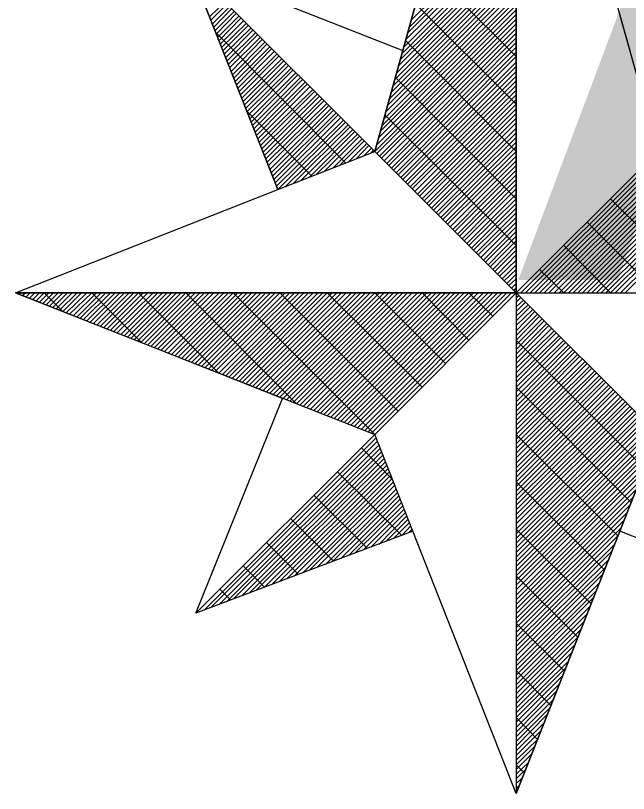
# Model space of a CAD drawing. Extents: x -729889 to -691139, y -995431 to -974354.
# Drawn here: x -725507.085 to -725505.488, y -978388.595 to -978386.567 of the extents above; entities that cross this region are included whole.
import ezdxf

# ---------------------------------------------------------------- set-up
doc = ezdxf.new("R2010")
doc.units = 0
doc.layers.add('Atributy', color=7, linetype='Continuous')
doc.layers.add('Světelný bod se zemním svítidlem', color=7, linetype='Continuous')

# ---------------------------------------------------------------- blocks, each defined once
blk = doc.blocks.new('Světlo')
at = {"layer": 'Světelný bod se zemním svítidlem'}
for p, q in [((-0.3687, 0.3687), (0, 1.6939)), ((0, 1.6939), (-0.3687, 0.3687)), ((-0.2957, 0.6313), (0, 1.6939)), ((0, 1.6939), (0.3687, 0.3687)), ((0, 0), (0, 1.6939)), ((0, 1.6939), (0.2957, 0.6313)), ((0, 1.6939), (0, -1.3043)), ((-0.2748, 0.7096), (0, 0.9843)), ((-0.2835, 0.6765), (0, 0.96)), ((-0.2783, 0.6922), (0, 0.9722)), ((-0.2922, 0.6417), (0, 0.9339)), ((-0.2887, 0.6591), (0, 0.9461)), ((-0.2974, 0.6243), (0, 0.9217)), ((-0.3078, 0.5913), (0, 0.8974)), ((-0.3026, 0.607), (0, 0.9096)), ((-0.3165, 0.5565), (0, 0.873)), ((-0.3113, 0.5739), (0, 0.8852)), ((-0.3217, 0.5391), (0, 0.8609)), ((-0.3687, 0.3687), (-0.8504, 0.8504)), ((-0.8504, 0.8504), (-0.6209, 0.2696)), ((-0.6209, 0.2696), (-0.8504, 0.8504)), ((-0.8504, 0.8504), (-0.2957, 0.6313)), ((-0.3687, 0.3687), (-0.8504, 0.8504)), ((-0.3304, 0.5061), (0, 0.8365)), ((-0.327, 0.5217), (0, 0.8487)), ((0, 0.6157), (-0.2348, 0.8504)), ((-0.3409, 0.4713), (0, 0.8122)), ((-0.3357, 0.4887), (0, 0.8243)), ((-0.3443, 0.4539), (0, 0.8)), ((-0.3548, 0.4209), (0, 0.7739)), ((-0.3496, 0.4365), (0, 0.7878)), ((-0.7983, 0.72), (-0.7583, 0.7583)), ((-0.7948, 0.7113), (-0.753, 0.753)), ((-0.36, 0.4035), (0, 0.7617)), ((0, 0.4922), (-0.2626, 0.753)), ((-0.7913, 0.7009), (-0.7461, 0.7461)), ((-0.7878, 0.6922), (-0.7409, 0.7409)), ((-0.7843, 0.6835), (-0.7339, 0.7339)), ((-0.3687, 0.3687), (0, 0.7374)), ((-0.3635, 0.3861), (0, 0.7496)), ((-0.7809, 0.6748), (-0.7287, 0.7287)), ((-0.7774, 0.6661), (-0.7217, 0.7217)), ((-0.7739, 0.6574), (-0.7165, 0.7165)), ((-0.7704, 0.6487), (-0.7096, 0.7096)), ((-0.3635, 0.3635), (0, 0.7252)), ((-0.3565, 0.3565), (0, 0.713)), ((-0.767, 0.64), (-0.7026, 0.7026)), ((-0.7635, 0.6313), (-0.6974, 0.6974)), ((-0.76, 0.6226), (-0.6904, 0.6904)), ((-0.3513, 0.3513), (0, 0.7009)), ((-0.4452, 0.3391), (-0.7809, 0.6765)), ((-0.7565, 0.6139), (-0.6852, 0.6852)), ((-0.753, 0.6052), (-0.6783, 0.6783)), ((-0.7496, 0.5965), (-0.673, 0.673)), ((-0.3443, 0.3443), (0, 0.6887)), ((-0.3374, 0.3374), (0, 0.6765)), ((-0.7461, 0.5878), (-0.6661, 0.6661)), ((-0.7426, 0.5774), (-0.6609, 0.6609)), ((-0.7391, 0.5687), (-0.6539, 0.6539)), ((-0.7357, 0.56), (-0.6487, 0.6487)), ((-0.3322, 0.3322), (0, 0.6643)), ((-0.3252, 0.3252), (0, 0.6522)), ((0, 0.3687), (-0.2887, 0.6574)), ((-0.7322, 0.5513), (-0.6417, 0.6417)), ((-0.7287, 0.5426), (-0.6365, 0.6365)), ((-0.7252, 0.5339), (-0.6296, 0.6296)), ((-0.2957, 0.6313), (-0.3687, 0.3687)), ((-0.32, 0.32), (0, 0.64)), ((-0.7217, 0.5252), (-0.6226, 0.6226)), ((-0.7183, 0.5165), (-0.6174, 0.6174)), ((-0.7148, 0.5078), (-0.6104, 0.6104)), ((-0.313, 0.313), (0, 0.6278)), ((-0.3078, 0.3078), (0, 0.6157)), ((-0.7113, 0.4991), (-0.6052, 0.6052)), ((-0.7078, 0.4904), (-0.5983, 0.5983)), ((-0.7043, 0.4817), (-0.593, 0.593)), ((-0.3009, 0.3009), (0, 0.6017)), ((-0.2957, 0.2957), (0, 0.5896)), ((-0.7009, 0.473), (-0.5861, 0.5861)), ((-0.6974, 0.4643), (-0.5809, 0.5809)), ((-0.6939, 0.4539), (-0.5739, 0.5739)), ((-0.6904, 0.4452), (-0.5687, 0.5687)), ((-0.2887, 0.2887), (0, 0.5774)), ((-0.687, 0.4365), (-0.5617, 0.5617)), ((-0.6835, 0.4278), (-0.5565, 0.5565)), ((-0.68, 0.4191), (-0.5496, 0.5496)), ((0, 0.2452), (-0.3148, 0.5617)), ((-0.2835, 0.2835), (0, 0.5652)), ((-0.2765, 0.2765), (0, 0.553)), ((-0.6765, 0.4104), (-0.5443, 0.5443)), ((-0.673, 0.4017), (-0.5374, 0.5374)), ((-0.6696, 0.393), (-0.5304, 0.5304)), ((-0.2713, 0.2713), (0, 0.5409)), ((-0.2643, 0.2643), (0, 0.5287)), ((-0.6661, 0.3843), (-0.5252, 0.5252)), ((-0.6626, 0.3757), (-0.5183, 0.5183)), ((-0.6591, 0.367), (-0.513, 0.513)), ((-0.2574, 0.2574), (0, 0.5165)), ((-0.6557, 0.3583), (-0.5061, 0.5061)), ((-0.6522, 0.3496), (-0.5009, 0.5009)), ((-0.6487, 0.3409), (-0.4939, 0.4939)), ((-0.6452, 0.3322), (-0.4887, 0.4887)), ((-0.2522, 0.2522), (0, 0.5043)), ((-0.2452, 0.2452), (0, 0.4922)), ((-0.5322, 0.3043), (-0.7009, 0.473)), ((-0.6417, 0.3217), (-0.4817, 0.4817)), ((-0.6383, 0.313), (-0.4765, 0.4765)), ((-0.6348, 0.3043), (-0.4696, 0.4696)), ((-0.24, 0.24), (0, 0.48)), ((-0.233, 0.233), (0, 0.4678)), ((-0.6313, 0.2957), (-0.4643, 0.4643)), ((-0.6278, 0.287), (-0.4574, 0.4574)), ((-0.6243, 0.2783), (-0.4504, 0.4504)), ((0, 0.1235), (-0.3426, 0.4643)), ((-0.2278, 0.2278), (0, 0.4557)), ((-0.6209, 0.2696), (-0.4452, 0.4452)), ((-0.6, 0.2783), (-0.4383, 0.4383)), ((-0.5809, 0.2852), (-0.433, 0.433)), ((-0.56, 0.2939), (-0.4261, 0.4261)), ((-0.2209, 0.2209), (0, 0.4435)), ((-0.2157, 0.2157), (0, 0.4296)), ((-0.5391, 0.3009), (-0.4209, 0.4209)), ((-0.52, 0.3096), (-0.4139, 0.4139)), ((-0.4991, 0.3183), (-0.4087, 0.4087)), ((-0.2087, 0.2087), (0, 0.4174)), ((-0.4783, 0.3252), (-0.4017, 0.4017)), ((-0.4591, 0.3339), (-0.3965, 0.3965)), ((-0.4383, 0.3409), (-0.3896, 0.3896)), ((-0.2035, 0.2035), (0, 0.4052)), ((-0.1965, 0.1965), (0, 0.393)), ((-0.6209, 0.2696), (-0.3687, 0.3687)), ((-0.4174, 0.3496), (-0.3843, 0.3843)), ((-0.3965, 0.3583), (-0.3774, 0.3774)), ((-0.3774, 0.3652), (-0.3722, 0.3722)), ((-0.3687, 0.3687), (0, 0)), ((0, 0), (-0.3687, 0.3687)), ((-0.1913, 0.1913), (0, 0.3809)), ((-0.1843, 0.1843), (0, 0.3687)), ((0.3687, 0.3687), (0, 0)), ((0.3687, 0.3687), (0, 0)), ((0, 0), (0.3687, 0.3687)), ((0.0122, 0), (0.3774, 0.3652)), ((-0.1791, 0.1791), (0, 0.3565)), ((0.0243, 0), (0.3861, 0.3617)), ((0.0365, 0), (0.3948, 0.3583)), ((0.0487, 0), (0.4035, 0.3548)), ((0.0609, 0), (0.4139, 0.3513)), ((0.073, 0), (0.4226, 0.3478)), ((-0.1722, 0.1722), (0, 0.3443)), ((-0.1652, 0.1652), (0, 0.3322)), ((0.0852, 0), (0.4313, 0.3443)), ((0.0991, 0), (0.44, 0.3409)), ((0.1113, 0), (0.4487, 0.3374)), ((0.1235, 0), (0.4574, 0.3339)), ((0.1357, 0), (0.4661, 0.3304)), ((0.1478, 0), (0.4748, 0.327)), ((-0.16, 0.16), (0, 0.32)), ((-0.153, 0.153), (0, 0.3078)), ((0.16, 0), (0.4835, 0.3235)), ((0.1722, 0), (0.4922, 0.32)), ((0.1843, 0), (0.5009, 0.3165)), ((0.1965, 0), (0.5096, 0.313)), ((0.2087, 0), (0.5183, 0.3096)), ((0.2209, 0), (0.527, 0.3061)), ((-0.1478, 0.1478), (0, 0.2957)), ((0.233, 0), (0.5374, 0.3026)), ((0.2452, 0), (0.5461, 0.2991)), ((0.2574, 0), (0.5548, 0.2957)), ((0.2713, 0), (0.5635, 0.2922)), ((0.2835, 0), (0.5722, 0.2887)), ((-1.3043, 0), (-0.6209, 0.2696)), ((-0.1409, 0.1409), (0, 0.2835)), ((-0.1357, 0.1357), (0, 0.2713)), ((-0.1287, 0.1287), (0, 0.2574)), ((-0.1235, 0.1235), (0, 0.2452)), ((0.4922, 0), (0.2452, 0.2452)), ((-0.1165, 0.1165), (0, 0.233)), ((-0.1113, 0.1113), (0, 0.2209)), ((-0.1043, 0.1043), (0, 0.2087)), ((-0.0991, 0.0991), (0, 0.1965)), ((-0.0922, 0.0922), (0, 0.1843)), ((0.3687, 0), (0.1843, 0.1843)), ((-0.0852, 0.0852), (0, 0.1722)), ((-0.08, 0.08), (0, 0.16)), ((-0.073, 0.073), (0, 0.1478)), ((-0.0678, 0.0678), (0, 0.1357)), ((-0.0609, 0.0609), (0, 0.1235)), ((0.2452, 0), (0.1235, 0.1235)), ((-0.0557, 0.0557), (0, 0.1113)), ((-0.0487, 0.0487), (0, 0.0991)), ((-0.0435, 0.0435), (0, 0.0852)), ((-0.0365, 0.0365), (0, 0.073)), ((-0.0313, 0.0313), (0, 0.0609)), ((0.1235, 0), (0.0609, 0.0609)), ((-0.0243, 0.0243), (0, 0.0487)), ((-0.0191, 0.0191), (0, 0.0365)), ((-0.0122, 0.0122), (0, 0.0243)), ((-1.3043, 0), (-0.3687, -0.3687)), ((0, 0), (-1.3043, 0)), ((-0.6087, -0.2748), (-1.3043, 0)), ((-1.3043, 0), (1.3043, 0)), ((-1.3043, 0), (-1.3043, 0)), ((-1.2957, -0.0035), (-1.2904, 0)), ((-1.287, -0.007), (-1.2783, 0)), ((-1.2765, -0.0104), (-1.2661, 0)), ((-1.2678, -0.0139), (-1.2539, 0)), ((-1.2591, -0.0174), (-1.2417, 0)), ((-1.2504, -0.0209), (-1.2296, 0)), ((-1.2417, -0.0243), (-1.2174, 0)), ((-1.233, -0.0278), (-1.2052, 0)), ((-1.1809, -0.0487), (-1.2296, 0)), ((-1.2243, -0.0313), (-1.193, 0)), ((-1.2157, -0.0348), (-1.1809, 0)), ((-1.207, -0.0383), (-1.1687, 0)), ((-1.1983, -0.0417), (-1.1565, 0)), ((-1.1896, -0.0452), (-1.1443, 0)), ((-1.1809, -0.0487), (-1.1322, 0)), ((-1.1722, -0.0522), (-1.1183, 0)), ((-1.1635, -0.0557), (-1.1061, 0)), ((-1.153, -0.0591), (-1.0939, 0)), ((-1.1443, -0.0626), (-1.0817, 0)), ((-1.1357, -0.0661), (-1.0696, 0)), ((-1.127, -0.0696), (-1.0574, 0)), ((-1.1183, -0.073), (-1.0452, 0)), ((-1.1096, -0.0765), (-1.033, 0)), ((-0.9774, -0.1287), (-1.1061, 0)), ((-1.1009, -0.08), (-1.0209, 0)), ((-1.0922, -0.0835), (-1.0087, 0)), ((-1.0835, -0.087), (-0.9965, 0)), ((-1.0748, -0.0904), (-0.9843, 0)), ((-1.0661, -0.0939), (-0.9722, 0)), ((-1.0574, -0.0974), (-0.96, 0)), ((-1.0487, -0.1009), (-0.9461, 0)), ((-1.04, -0.1043), (-0.9339, 0)), ((-1.0296, -0.1078), (-0.9217, 0)), ((-1.0209, -0.1113), (-0.9096, 0)), ((-1.0122, -0.1148), (-0.8974, 0)), ((-1.0035, -0.1183), (-0.8852, 0)), ((-0.9948, -0.1217), (-0.873, 0)), ((-0.9861, -0.1252), (-0.8609, 0)), ((-0.7757, -0.2087), (-0.9843, 0)), ((-0.9774, -0.1287), (-0.8487, 0)), ((-0.9687, -0.1322), (-0.8365, 0)), ((-0.96, -0.1357), (-0.8243, 0)), ((-0.9513, -0.1391), (-0.8122, 0)), ((-0.9426, -0.1426), (-0.8, 0)), ((-0.9339, -0.1461), (-0.7878, 0)), ((-0.9252, -0.1496), (-0.7739, 0)), ((-0.9165, -0.153), (-0.7617, 0)), ((-0.9061, -0.1565), (-0.7496, 0)), ((-0.8974, -0.16), (-0.7374, 0)), ((-0.8887, -0.1635), (-0.7252, 0)), ((-0.88, -0.167), (-0.713, 0)), ((-0.8713, -0.1704), (-0.7009, 0)), ((-0.8626, -0.1739), (-0.6887, 0)), ((-0.5722, -0.2887), (-0.8609, 0)), ((-0.8539, -0.1774), (-0.6765, 0)), ((-0.8452, -0.1809), (-0.6643, 0)), ((-0.8365, -0.1843), (-0.6522, 0)), ((-0.8278, -0.1878), (-0.64, 0)), ((-0.8191, -0.1913), (-0.6278, 0)), ((-0.8104, -0.1948), (-0.6157, 0)), ((-0.8017, -0.1983), (-0.6017, 0)), ((-0.793, -0.2017), (-0.5896, 0)), ((-0.7843, -0.2052), (-0.5774, 0)), ((-0.7739, -0.2087), (-0.5652, 0)), ((-0.7652, -0.2122), (-0.553, 0)), ((-0.7565, -0.2157), (-0.5409, 0)), ((-0.7478, -0.2191), (-0.5287, 0)), ((-0.7391, -0.2226), (-0.5165, 0)), ((-0.3687, -0.3687), (-0.7374, 0)), ((-0.7304, -0.2261), (-0.5043, 0)), ((-0.7217, -0.2296), (-0.4922, 0)), ((-0.713, -0.233), (-0.48, 0)), ((-0.7043, -0.2365), (-0.4678, 0)), ((-0.6957, -0.24), (-0.4557, 0)), ((-0.687, -0.2435), (-0.4435, 0)), ((-0.6783, -0.247), (-0.4296, 0)), ((-0.6696, -0.2504), (-0.4174, 0)), ((-0.6591, -0.2539), (-0.4052, 0)), ((-0.6504, -0.2574), (-0.393, 0)), ((-0.6417, -0.2609), (-0.3809, 0)), ((-0.633, -0.2643), (-0.3687, 0)), ((-0.6243, -0.2678), (-0.3565, 0)), ((-0.6157, -0.2713), (-0.3443, 0)), ((-0.3078, -0.3078), (-0.6157, 0)), ((-0.607, -0.2748), (-0.3322, 0)), ((-0.5983, -0.2783), (-0.32, 0)), ((-0.5896, -0.2817), (-0.3078, 0)), ((-0.5809, -0.2852), (-0.2957, 0)), ((-0.5722, -0.2887), (-0.2835, 0)), ((-0.5635, -0.2922), (-0.2713, 0)), ((-0.5548, -0.2957), (-0.2574, 0)), ((-0.5461, -0.2991), (-0.2452, 0)), ((-0.5357, -0.3026), (-0.233, 0)), ((-0.527, -0.3061), (-0.2209, 0)), ((-0.5183, -0.3096), (-0.2087, 0)), ((-0.5096, -0.313), (-0.1965, 0)), ((-0.5009, -0.3165), (-0.1843, 0)), ((-0.4922, -0.32), (-0.1722, 0)), ((-0.2452, -0.2452), (-0.4922, 0)), ((-0.4835, -0.3235), (-0.16, 0)), ((-0.4748, -0.327), (-0.1478, 0)), ((-0.4661, -0.3304), (-0.1357, 0)), ((-0.4574, -0.3339), (-0.1235, 0)), ((-0.4487, -0.3374), (-0.1113, 0)), ((-0.44, -0.3409), (-0.0991, 0)), ((-0.4313, -0.3443), (-0.0852, 0)), ((-0.4226, -0.3478), (-0.073, 0)), ((-0.4139, -0.3513), (-0.0609, 0)), ((-0.4035, -0.3548), (-0.0487, 0)), ((-0.3948, -0.3583), (-0.0365, 0)), ((-0.3861, -0.3617), (-0.0243, 0)), ((-0.3774, -0.3652), (-0.0122, 0)), ((-0.3687, -0.3687), (0, 0)), ((0, 0), (-0.3687, -0.3687)), ((0, 0), (-0.3687, -0.3687)), ((-0.1843, -0.1843), (-0.3687, 0)), ((-0.1235, -0.1235), (-0.2452, 0)), ((-0.0609, -0.0609), (-0.1235, 0)), ((-0.007, 0.007), (0, 0.0122)), ((0, 0), (0, -1.3043)), ((0.3687, -0.3687), (0, 0)), ((0, 0), (1.3043, 0)), ((0.3687, -0.3687), (0, 0)), ((0.3687, -0.3687), (0, 0)), ((0, -0.0122), (0.007, -0.007)), ((0, -0.0243), (0.0122, -0.0122)), ((0, -0.0365), (0.0191, -0.0191)), ((0, -0.0487), (0.0243, -0.0243)), ((0, -0.0609), (0.0313, -0.0313)), ((0, -0.073), (0.0365, -0.0365)), ((0, -0.0852), (0.0435, -0.0435)), ((0, -0.0991), (0.0487, -0.0487)), ((0, -0.1113), (0.0557, -0.0557)), ((0, -0.1235), (0.0609, -0.0609)), ((0, -0.1357), (0.0678, -0.0678)), ((0, -0.1478), (0.073, -0.073)), ((0, -0.16), (0.08, -0.08)), ((0, -0.1722), (0.0852, -0.0852)), ((0, -0.1843), (0.0922, -0.0922)), ((0, -0.1965), (0.0991, -0.0991)), ((0, -0.2087), (0.1043, -0.1043)), ((0, -0.2209), (0.1113, -0.1113)), ((0, -0.233), (0.1165, -0.1165)), ((0, -0.2452), (0.1235, -0.1235)), ((0.3339, -0.4574), (0, -0.1235)), ((0, -0.2574), (0.1287, -0.1287)), ((0, -0.2713), (0.1357, -0.1357)), ((0, -0.2835), (0.1409, -0.1409)), ((0, -0.2957), (0.1478, -0.1478)), ((0, -0.3078), (0.153, -0.153)), ((0, -0.32), (0.16, -0.16)), ((0, -0.3322), (0.1652, -0.1652)), ((0, -0.3443), (0.1722, -0.1722)), ((0, -0.3565), (0.1791, -0.1791)), ((0, -0.3687), (0.1843, -0.1843)), ((0, -0.3809), (0.1913, -0.1913)), ((0, -0.393), (0.1965, -0.1965)), ((0, -0.4052), (0.2035, -0.2035)), ((0, -0.4174), (0.2087, -0.2087)), ((0, -0.4296), (0.2157, -0.2157)), ((0, -0.4435), (0.2209, -0.2209)), ((0, -0.4557), (0.2278, -0.2278)), ((0, -0.4678), (0.233, -0.233)), ((0, -0.48), (0.24, -0.24)), ((0, -0.4922), (0.2452, -0.2452)), ((0.2991, -0.5461), (0, -0.2452)), ((0, -0.5043), (0.2522, -0.2522)), ((0, -0.5165), (0.2574, -0.2574)), ((-0.8348, -0.8348), (-0.6087, -0.2748)), ((0, -0.5287), (0.2643, -0.2643)), ((0, -0.5409), (0.2713, -0.2713)), ((0, -0.553), (0.2765, -0.2765)), ((0, -0.5652), (0.2835, -0.2835)), ((0, -0.5774), (0.2887, -0.2887)), ((0, -0.5896), (0.2957, -0.2957)), ((0, -0.6017), (0.3009, -0.3009)), ((0, -0.6157), (0.3078, -0.3078)), ((0, -0.6278), (0.313, -0.313)), ((0, -0.64), (0.32, -0.32)), ((0, -0.6522), (0.3252, -0.3252)), ((0, -0.6643), (0.3322, -0.3322)), ((0, -0.6765), (0.3374, -0.3374)), ((0, -0.6887), (0.3443, -0.3443)), ((0, -0.7009), (0.3513, -0.3513)), ((0, -0.713), (0.3565, -0.3565)), ((0, -0.7252), (0.3635, -0.3635)), ((-0.3687, -0.3687), (-0.8348, -0.8348)), ((-0.3687, -0.3687), (-0.8348, -0.8348)), ((-0.8348, -0.8348), (-0.3687, -0.3687)), ((-0.8139, -0.8278), (-0.3652, -0.3774)), ((-0.2696, -0.6209), (-0.3687, -0.3687)), ((0, -1.3043), (0.3687, -0.3687)), ((0, -1.3043), (0.3687, -0.3687)), ((0, -0.7374), (0.3687, -0.3687)), ((0.2643, -0.633), (0, -0.3687)), ((0.3687, -0.3687), (0.2696, -0.6209)), ((-0.7948, -0.8191), (-0.3617, -0.3861)), ((-0.7739, -0.8122), (-0.3583, -0.3965)), ((-0.7548, -0.8052), (-0.3548, -0.4052)), ((-0.3235, -0.4852), (-0.4035, -0.4035)), ((0, -0.7496), (0.3617, -0.3896)), ((-0.7357, -0.7965), (-0.3513, -0.4139)), ((-0.7148, -0.7896), (-0.3478, -0.4226)), ((0, -0.7617), (0.353, -0.4087)), ((-0.6957, -0.7826), (-0.3443, -0.4313)), ((-0.6765, -0.7739), (-0.3409, -0.44)), ((0, -0.7739), (0.3443, -0.4296)), ((-0.6557, -0.767), (-0.3374, -0.4487)), ((-0.6365, -0.76), (-0.3339, -0.4574)), ((-0.6157, -0.7513), (-0.3304, -0.4661)), ((-0.2991, -0.6313), (-0.4661, -0.4661)), ((0, -0.7878), (0.3374, -0.4504)), ((-0.5965, -0.7443), (-0.327, -0.4748)), ((-0.5774, -0.7374), (-0.3235, -0.4835)), ((0, -0.8), (0.3287, -0.4696)), ((-0.5565, -0.7304), (-0.32, -0.4922)), ((-0.5374, -0.7217), (-0.3165, -0.5009)), ((0, -0.8122), (0.3217, -0.4904)), ((0.2296, -0.7217), (0, -0.4922)), ((-0.3878, -0.6661), (-0.527, -0.527)), ((-0.5183, -0.7148), (-0.313, -0.5113)), ((-0.4974, -0.7078), (-0.3096, -0.52)), ((0, -0.8243), (0.313, -0.5113)), ((-0.4783, -0.6991), (-0.3061, -0.5287)), ((-0.4574, -0.6922), (-0.3026, -0.5374)), ((-0.4383, -0.6852), (-0.2991, -0.5461)), ((0, -0.8365), (0.3043, -0.5322)), ((-0.4191, -0.6765), (-0.2957, -0.5548)), ((-0.3983, -0.6696), (-0.2922, -0.5635)), ((0, -0.8487), (0.2974, -0.5513)), ((-0.4765, -0.6991), (-0.5878, -0.5878)), ((-0.3791, -0.6626), (-0.2887, -0.5722)), ((-0.3583, -0.6557), (-0.2852, -0.5809)), ((0, -0.8609), (0.2887, -0.5722)), ((-0.3391, -0.647), (-0.2817, -0.5896)), ((-0.32, -0.64), (-0.2783, -0.5983)), ((-0.2991, -0.633), (-0.2748, -0.607)), ((0, -0.873), (0.28, -0.593)), ((-0.2696, -0.6209), (-0.8348, -0.8348)), ((-0.28, -0.6243), (-0.2713, -0.6157)), ((0, -1.3043), (-0.2696, -0.6209)), ((0, -0.8852), (0.273, -0.6122)), ((0.1948, -0.8104), (0, -0.6157)), ((0.2696, -0.6209), (0, -1.3043)), ((0.8504, -0.8504), (0.2696, -0.6209)), ((0, -0.8974), (0.2643, -0.633)), ((-0.567, -0.7339), (-0.6504, -0.6504)), ((0, -0.9096), (0.2574, -0.6539)), ((0, -0.9217), (0.2487, -0.673)), ((0, -0.9339), (0.2417, -0.6939)), ((-0.6557, -0.767), (-0.7113, -0.7113)), ((0, -0.9461), (0.233, -0.7148)), ((0, -0.96), (0.2243, -0.7339)), ((0.16, -0.8974), (0, -0.7374)), ((0, -0.9722), (0.2174, -0.7548)), ((-0.7443, -0.8), (-0.7722, -0.7722)), ((0, -0.9843), (0.2087, -0.7757)), ((0, -0.9965), (0.2, -0.7948)), ((0, -1.0087), (0.193, -0.8157)), ((0, -1.0209), (0.1843, -0.8365)), ((0, -1.033), (0.1774, -0.8557)), ((0.1252, -0.9861), (0, -0.8609)), ((0, -1.0452), (0.1687, -0.8765)), ((0, -1.0574), (0.16, -0.8974)), ((0, -1.0696), (0.153, -0.9165)), ((0, -1.0817), (0.1443, -0.9374)), ((0, -1.0939), (0.1374, -0.9583)), ((0, -1.1061), (0.1287, -0.9774)), ((0.0904, -1.0748), (0, -0.9843)), ((0, -1.1183), (0.12, -0.9983)), ((0, -1.1322), (0.113, -1.0191)), ((0, -1.1443), (0.1043, -1.0383)), ((0, -1.1565), (0.0974, -1.0591)), ((0, -1.1687), (0.0887, -1.08)), ((0, -1.1809), (0.08, -1.0991)), ((0.0557, -1.1635), (0, -1.1061)), ((0, -1.193), (0.073, -1.12)), ((0, -1.2052), (0.0643, -1.1409)), ((0, -1.2174), (0.0574, -1.1617)), ((0, -1.2296), (0.0487, -1.1809)), ((0, -1.2417), (0.04, -1.2017)), ((0, -1.2539), (0.033, -1.2226)), ((0.0209, -1.2504), (0, -1.2296)), ((0, -1.2661), (0.0243, -1.2417)), ((0, -1.2783), (0.0174, -1.2626)), ((0, -1.2904), (0.0087, -1.2835)), ((0, -1.3043), (0, -1.3026))]:
    blk.add_line(p, q, dxfattribs=at)

msp = doc.modelspace()

# ---------------------------------------------------------------- block references
at = {"layer": 'Světelný bod se zemním svítidlem', "xscale": 1.0005800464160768, "yscale": 1.0005800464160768}
msp.add_blockref('Světlo', (-725505.78, -978387.29), dxfattribs=at)

# ---------------------------------------------------------------- texts
at = {"layer": 'Atributy'}
msp.add_text('A-0206', height=2, dxfattribs=at).set_placement((-725505.78, -978387.2565))

doc.saveas('drawing.dxf')
